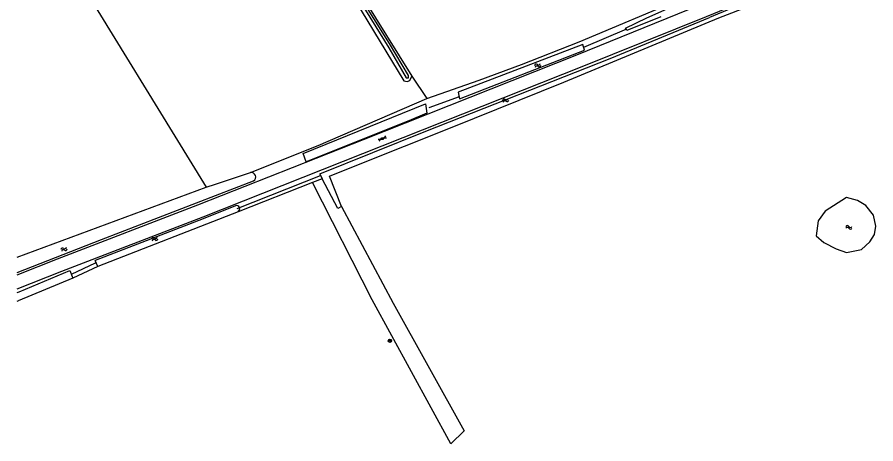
# Model space of a CAD drawing. Extents: x 136000 to 138005, y 398500 to 400500.
# Drawn here: x 136000 to 136211.3, y 400205.1 to 400310.1 of the extents above; entities that cross this region are included whole.
import ezdxf

# ---------------------------------------------------------------- set-up
doc = ezdxf.new("R2010")
doc.units = 0
for name, color, linetype in [('gg-afsc-lijn draadraster', 7, 'Continuous'), ('gg-knt-bronhoudergrens', 7, 'Continuous'), ('gg-knt-verharding', 7, 'Continuous'), ('gg-kntw-bovenkant insteek waterloop', 7, 'Continuous'), ('gg-kntw-waterlijn', 7, 'Continuous'), ('gg-kwrk-duiker nz buis', 7, 'Continuous'), ('gt-grn-vlakafsluiter', 7, 'Continuous'), ('gt-symb-boom', 7, 'Continuous'), ('gt-symb-gesloten verharding', 7, 'Continuous'), ('gt-symb-watersymbool', 7, 'Continuous')]:
    doc.layers.add(name, color=color, linetype=linetype)

# ---------------------------------------------------------------- blocks, each defined once
blk = doc.blocks.new('gt0-WA')
at = {"layer": 'gt-symb-watersymbool'}
for centre, start, end in [((-0.32, 0.02), 28.0725, 151.9275), ((0.43, 0.42), 208.0725, 331.9275), ((-0.32, -0.43), 28.0725, 151.9275), ((0.43, -0.03), 208.0725, 331.9275)]:
    blk.add_arc(centre, 0.425, start, end, dxfattribs=at)
blk = doc.blocks.new('gt0-BOOM')
at = {"layer": 'gt-symb-boom'}
for radius in [0.4, 0.2]:
    blk.add_circle((0, 0), radius, dxfattribs=at)
blk = doc.blocks.new('gt0-GESVH1')
at = {"layer": 'gt-symb-gesloten verharding'}
for p, q in [((-0.99, -0.26), (0.01, 0.24)), ((0.01, -0.26), (-0.99, 0.24)), ((0.01, 0.24), (1.01, -0.26)), ((1.01, 0.24), (0.01, -0.26))]:
    blk.add_line(p, q, dxfattribs=at)

msp = doc.modelspace()

# ---------------------------------------------------------------- linework, layer by layer
at = {"layer": 'gg-afsc-lijn draadraster'}
msp.add_lwpolyline([(136000, 400344.06), (136012.11, 400324.22), (136046.49, 400268.2)], dxfattribs=at)
at = {"layer": 'gg-knt-bronhoudergrens'}
for p, q in [((136072.68, 400269.35), (136054.36, 400262.19)), ((136019.81, 400248.7), (136013.72, 400245.87))]:
    msp.add_line(p, q, dxfattribs=at)
for points in [[(136100.82, 400290.07), (136113.67, 400294.59), (136124.12, 400298.39), (136138.3, 400303.96), (136164.41, 400315.08), (136171.39, 400318.92), (136176.58, 400322.1)], [(136057.39, 400271.85), (136074.08, 400278.46), (136100.82, 400290.07)], [(136079.76, 400263.46), (136092.54, 400239.68), (136110, 400208.24), (136106.72, 400205.07), (136087.35, 400240.52), (136072.68, 400269.35)]]:
    msp.add_lwpolyline(points, dxfattribs=at)
at = {"layer": 'gg-knt-verharding'}
for points in [[(136000, 400246.66), (136009.91, 400250.61), (136044.42, 400263.91), (136085.24, 400279.96), (136137.67, 400300.8), (136170.81, 400314.24), (136175.5, 400316.94), (136178.81, 400319.41)], [(136000, 400243.2), (136011.01, 400247.59), (136045.78, 400260.94), (136138.99, 400297.89), (136169.64, 400310.24), (136181, 400314.95)]]:
    msp.add_lwpolyline(points, dxfattribs=at)
at = {"layer": 'gg-kntw-bovenkant insteek waterloop'}
for p, q in [((136000, 400452.11), (136097.07, 400295.53)), ((136048.79, 400268.97), (136057.39, 400271.85)), ((136074.43, 400271.49), (136075.06, 400270.28)), ((136000, 400251), (136046.49, 400268.2)), ((136046.49, 400268.2), (136048.79, 400268.97)), ((136053.75, 400263.67), (136045.8, 400260.44)), ((136054.36, 400262.19), (136019.81, 400248.7)), ((136045.8, 400260.44), (136019.23, 400250.16)), ((136019.81, 400248.7), (136019.23, 400250.16)), ((136013.72, 400245.87), (136000.24, 400240.25)), ((136000, 400242.29), (136000.49, 400242.48)), ((136000, 400240.16), (136000.24, 400240.25))]:
    msp.add_line(p, q, dxfattribs=at)
for points in [[(136000, 400448.7), (136003.98, 400442.32), (136032.06, 400397.39), (136075.77, 400326.36), (136095.16, 400294.42), (136095.93, 400294.21), (136096.65, 400294.47), (136097.07, 400295.53)], [(136158.35, 400310.16), (136149.97, 400306.76), (136149.64, 400307.38), (136154.94, 400309.86), (136162.14, 400313.06), (136167.07, 400315.52), (136171.86, 400318.31), (136174.74, 400319.86), (136176.58, 400322.1)], [(136079.76, 400263.46), (136076.81, 400270.97), (136083.55, 400273.67), (136107.04, 400282.96), (136134.46, 400294.1), (136172.64, 400309.86), (136180.48, 400312.93)], [(136180.48, 400312.93), (136180, 400313.98), (136170.37, 400309.95)], [(136074.43, 400271.49), (136100.51, 400281.99), (136145.9, 400299.88), (136170.37, 400309.95)], [(136108.52, 400291.57), (136108.86, 400289.96), (136139.6, 400301.95), (136139.17, 400303.34), (136108.52, 400291.57)], [(136100.43, 400288.73), (136100.83, 400286.47), (136096.96, 400284.82), (136071.08, 400274.46), (136070.38, 400276.49), (136100.43, 400288.73)], [(136079.76, 400263.46), (136078.86, 400263.01), (136075.06, 400270.28)], [(136000, 400247.23), (136020.77, 400255.38), (136058.14, 400269.78)], [(136196.58, 400256.26), (136198.47, 400254.6), (136201.51, 400253.09), (136204.02, 400252.14), (136207.76, 400252.85), (136209.75, 400254.74), (136210.93, 400256.59), (136211.26, 400258.63), (136210.65, 400261.33), (136208.8, 400263.74), (136206.76, 400264.98), (136204.06, 400265.69), (136198.76, 400262.28), (136197.05, 400259.96), (136196.58, 400256.26)], [(136000.49, 400242.48), (136012.96, 400247.73), (136013.72, 400245.87)]]:
    msp.add_lwpolyline(points, dxfattribs=at)
for centre, radius, start, end in [((136057.57, 400270.74), 1.12, 300.5518, 99.3524), ((136053.94, 400262.88), 0.809, 301.3537, 103.3012)]:
    msp.add_arc(centre, radius, start, end, dxfattribs=at)
at = {"layer": 'gg-kntw-waterlijn'}
msp.add_lwpolyline([(136000, 400450.22), (136001.87, 400447.22), (136091.44, 400302.48), (136095.69, 400295.14), (136096.27, 400295.12), (136096.3, 400295.7), (136091.57, 400303.57), (136072.73, 400333.79), (136063.7, 400348.55), (136055.34, 400361.98), (136040.67, 400386.03), (136036.35, 400392.79), (136032.04, 400399.92), (136013.94, 400429.44), (136000, 400451.8)], dxfattribs=at)
at = {"layer": 'gg-kwrk-duiker nz buis'}
for p, q in [((136139.38, 400302.68), (136150.02, 400307.21)), ((136108.74, 400290.49), (136101.3, 400287.72)), ((136054.15, 400263), (136074.66, 400271.12)), ((136013.34, 400246.8), (136019.27, 400249.64))]:
    msp.add_line(p, q, dxfattribs=at)
at = {"layer": 'gt-grn-vlakafsluiter'}
for p, q in [((136097.07, 400295.53), (136100.82, 400290.07)), ((136075.06, 400270.28), (136072.68, 400269.35))]:
    msp.add_line(p, q, dxfattribs=at)

# ---------------------------------------------------------------- block references
at = {"layer": 'gt-symb-boom'}
msp.add_blockref('gt0-BOOM', (136091.7, 400230.44), dxfattribs=at)
at = {"layer": 'gt-symb-gesloten verharding', "rotation": -155.22886109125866}
msp.add_blockref('gt0-GESVH1', (136089.84, 400280.17), dxfattribs=at)
at = {"layer": 'gt-symb-watersymbool'}
for p, rotation in [((136128.02, 400298.15), 20.971710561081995), ((136120.12, 400289.56), 21.950284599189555), ((136033.8, 400255.43), 21.04574081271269), ((136011.5, 400252.93), 22.82254065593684)]:
    msp.add_blockref('gt0-WA', p, dxfattribs=dict(at, rotation=rotation))
msp.add_blockref('gt0-WA', (136204.59, 400258.33), dxfattribs=at)

doc.saveas('drawing.dxf')
